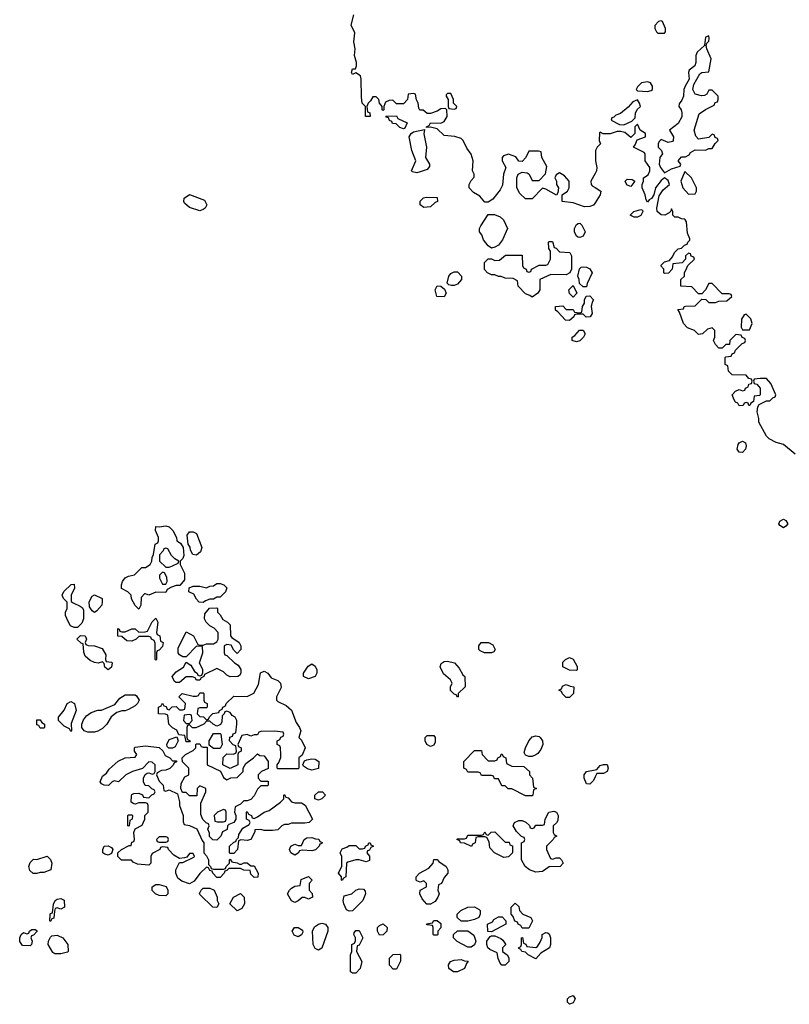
# Model space of a CAD drawing. Header units: inches. Extents: x 2380053 to 2584298, y 380219 to 546618.
# Tile 777 of 788: x 2476608 to 2481145, y 513698 to 519501. Entities that reach past the tile are written whole.
import ezdxf

# ---------------------------------------------------------------- set-up
doc = ezdxf.new("R2010")
doc.units = ezdxf.units.IN
doc.header["$MEASUREMENT"] = 0
doc.layers.add('C4571', color=7, linetype='Continuous')
doc.layers.add('C4581', color=7, linetype='Continuous')

msp = doc.modelspace()

# ---------------------------------------------------------------- linework, layer by layer
at = {"layer": 'C4571', "color": 2, "elevation": 54}
for points in [[(2480000, 518422.7), (2479990, 518407.3), (2479970, 518399.6), (2479938, 518398), (2479870, 518422), (2479806, 518430), (2479806, 518470), (2479838, 518490), (2479848, 518510), (2479848, 518550), (2479820.4, 518580.4), (2479790, 518598), (2479770, 518586), (2479762, 518570), (2479772, 518550), (2479772, 518530), (2479784.7, 518510), (2479779.6, 518480.4), (2479772, 518468), (2479710, 518502), (2479690, 518508), (2479630, 518446), (2479590, 518446), (2479556.4, 518476.4), (2479538, 518510), (2479538, 518570), (2479546, 518590), (2479570, 518602), (2479599.6, 518599.6), (2479611.6, 518591.6), (2479630, 518554), (2479670, 518554), (2479707.3, 518592.7), (2479716.4, 518636.4), (2479686, 518690), (2479682, 518722), (2479667.3, 518727.3), (2479610, 518726), (2479591.6, 518688.4), (2479570, 518666), (2479550, 518668), (2479533.6, 518693.6), (2479490, 518708.7), (2479461, 518699), (2479452, 518690), (2479452, 518670), (2479474, 518630), (2479461, 518590), (2479454.8, 518525.2), (2479441, 518499), (2479396.9, 518443.1), (2479370, 518426), (2479350, 518426), (2479320.4, 518460.4), (2479283.1, 518483.1), (2479258, 518510), (2479258, 518530), (2479270, 518554), (2479287.3, 518572.7), (2479288, 518590), (2479278, 518610), (2479282, 518670), (2479268.9, 518708.9), (2479244.7, 518744.7), (2479222, 518790), (2479210, 518802), (2479173.6, 518813.6), (2479110, 518818), (2479070, 518858), (2479030, 518868), (2479006, 518866), (2479006, 518870), (2479022, 518878), (2479030, 518894), (2479090, 518891.3), (2479110, 518902), (2479128, 518930), (2479126, 518970), (2479118, 518978), (2479090, 518975.3), (2479070, 518962), (2479030, 518948), (2479010, 518948), (2478987.3, 518967.3), (2478968, 518968), (2478960.4, 518980.4), (2478958, 519010), (2478948.4, 519028.4), (2478942, 519062), (2478930, 519066), (2478898, 519062), (2478894, 519030), (2478870, 519006), (2478830, 519006), (2478807.3, 519027.3), (2478786, 519026), (2478764.7, 519015.3), (2478754, 518990), (2478754, 518970), (2478750, 518966), (2478746, 518970), (2478746, 518990), (2478728.4, 519008.4), (2478726, 519030), (2478710, 519046), (2478690, 519046), (2478676.9, 519023.1), (2478662, 519010), (2478654, 518990), (2478658, 518958), (2478671.6, 518951.6), (2478674, 518930), (2478646, 518930), (2478646, 518990), (2478628, 519010), (2478624, 519044), (2478622, 519150), (2478618, 519170), (2478590, 519188), (2478570, 519178), (2478564, 519190), (2478570, 519211.3), (2478588, 519212), (2478594, 519230), (2478593.2, 519250), (2478582, 519290), (2478585.2, 519330), (2478579, 519370), (2478583.1, 519423.1), (2478562, 519470), (2478577.2, 519530)], [(2480000, 518594.8), (2479975.8, 518550), (2479977.1, 518530), (2479982.5, 518522.5), (2480000, 518511.6)], [(2480000, 515038), (2479990, 515018), (2479970, 514995.3), (2479950, 514998), (2479935.3, 515030), (2479935.3, 515050), (2479949.2, 515070.8), (2480000, 515080.2)]]:
    msp.add_lwpolyline(points, dxfattribs=at)
for points in [[(2479150, 519066), (2479130, 519066), (2479122, 519058), (2479122, 519050), (2479134, 519030), (2479134, 518990), (2479138, 518978), (2479170, 518974), (2479182, 518978), (2479186, 518990), (2479166, 519010), (2479166, 519030)], [(2478870, 518858), (2478850, 518866), (2478827.3, 518887.3), (2478806, 518890), (2478802, 518902), (2478787.3, 518907.3), (2478782, 518922), (2478770, 518926), (2478767.3, 518932.7), (2478830, 518934), (2478838, 518918), (2478892.7, 518892.7), (2478878, 518862)], [(2478950, 518599), (2478924, 518604), (2478918, 518610), (2478944, 518670), (2478919, 518730), (2478904, 518810), (2478915.3, 518830), (2478930, 518841), (2478994, 518854), (2478991, 518829), (2479006.8, 518750), (2479001, 518690), (2479024.7, 518650), (2479023.6, 518636.4), (2479010, 518618), (2478970, 518604)], [(2477670, 518375.3), (2477610, 518394), (2477580.2, 518420.2), (2477575.3, 518430), (2477578, 518450), (2477610, 518471), (2477698, 518438), (2477711.3, 518410), (2477702, 518390), (2477690, 518382)], [(2478990, 518394), (2478968.7, 518410), (2478969.1, 518430.9), (2478989.1, 518450.9), (2479004.7, 518455.3), (2479070, 518454), (2479071.3, 518430), (2479056.9, 518423.1), (2479030, 518399)], [(2479390, 518154), (2479370, 518168.7), (2479343.2, 518203.2), (2479332.9, 518232.9), (2479318, 518250), (2479318, 518270), (2479326, 518286), (2479370, 518354), (2479407.3, 518352.7), (2479439.8, 518339.8), (2479461, 518321), (2479484.7, 518270), (2479455.3, 518204.7), (2479430, 518173.2), (2479410, 518161.2)], [(2479910, 518218), (2479900.4, 518220.4), (2479890, 518226), (2479878, 518250), (2479878, 518270), (2479890, 518294), (2479900.4, 518299.6), (2479910, 518302), (2479922, 518290), (2479942, 518250), (2479930, 518226)], [(2479830, 517998), (2479739.6, 518000.4), (2479674, 517970), (2479674, 517910), (2479662, 517890), (2479630, 517866), (2479616.4, 517876.4), (2479590, 517886), (2479546, 517930), (2479542, 517962), (2479516.4, 517976.4), (2479470, 517978), (2479447.3, 517987.3), (2479430, 517988), (2479410, 517998), (2479390, 517998), (2479366, 518010), (2479348.4, 518028.4), (2479348, 518070), (2479370, 518092), (2479390, 518092), (2479410, 518082), (2479436.4, 518083.6), (2479472.7, 518112.7), (2479570, 518114), (2479572.7, 518052.7), (2479578, 518038), (2479594, 518030), (2479598, 518018), (2479610, 518014), (2479622, 518018), (2479626, 518030), (2479670, 518054), (2479710, 518054), (2479722, 518058), (2479738, 518090), (2479738, 518138), (2479727.3, 518152.7), (2479726, 518190), (2479730, 518194), (2479750, 518194), (2479758, 518158), (2479770, 518154), (2479790, 518134), (2479852, 518130), (2479862, 518110), (2479862, 518030), (2479851.3, 518008.7)], [(2479170, 517934), (2479154.6, 517934.6), (2479138, 517938), (2479128, 517948), (2479137.2, 517990), (2479150, 518006), (2479170, 518016), (2479190, 518016), (2479212, 517990), (2479212, 517970), (2479190, 517942)], [(2479930, 517926), (2479907.3, 517947.3), (2479906, 517970), (2479898, 517990), (2479907.3, 518032.7), (2479918, 518042), (2479930, 518044.7), (2479950, 518042), (2479970, 518032), (2479982, 518010), (2479952.7, 517947.3), (2479950, 517926)], [(2479110, 517868), (2479068, 517870), (2479058, 517910), (2479070, 517932), (2479091.3, 517931.3), (2479112.7, 517912.7), (2479122, 517890)], [(2479870, 517866), (2479848.4, 517888.4), (2479846, 517910), (2479870, 517934), (2479892, 517890)], [(2479948.4, 517748.4), (2479930, 517766), (2479890, 517766), (2479878, 517762), (2479874, 517750), (2479850, 517728), (2479826, 517730), (2479780.4, 517780.4), (2479766, 517790), (2479766, 517810), (2479810, 517814), (2479830, 517794), (2479870, 517794), (2479878, 517778), (2479910, 517774), (2479922, 517778), (2479926, 517810), (2479938, 517830), (2479938, 517850), (2479948.4, 517871.6), (2479970, 517874), (2479991.3, 517850), (2479983.6, 517836.4), (2479978, 517810), (2479982, 517770), (2479972, 517750)], [(2479890, 517602), (2479870, 517608), (2479866, 517610), (2479866, 517630), (2479880.4, 517639.6), (2479908.4, 517671.6), (2479930, 517672), (2479942, 517650), (2479932, 517630), (2479910, 517608.7)], [(2477470, 516126), (2477410, 516128), (2477370, 516108.7), (2477350, 516118), (2477343.6, 516116.4), (2477323.6, 516096.4), (2477322, 516050), (2477310, 516026), (2477288.4, 516048.4), (2477268.4, 516088.4), (2477266, 516110), (2477246, 516130), (2477208.4, 516148.4), (2477208, 516170), (2477215.3, 516190), (2477230, 516212), (2477250, 516222), (2477286, 516230), (2477328.4, 516271.6), (2477350, 516272), (2477378, 516290), (2477388, 516310), (2477388.4, 516331.6), (2477398, 516350), (2477406, 516410), (2477422, 516418), (2477426, 516430), (2477426, 516450), (2477408, 516490), (2477410, 516514), (2477430, 516512), (2477470, 516518), (2477490, 516511.3), (2477512, 516490), (2477532, 516450), (2477534, 516430), (2477556.9, 516416.9), (2477571.3, 516391.3), (2477576.9, 516343.1), (2477570, 516326), (2477554, 516310), (2477554, 516290), (2477579.6, 516239.6), (2477579.6, 516200.4), (2477552.7, 516167.3), (2477530, 516166), (2477503.6, 516156.4), (2477478, 516142)], [(2477650, 516346), (2477628.7, 516348.7), (2477615.3, 516375.3), (2477612.9, 516392.9), (2477602, 516410), (2477596.4, 516463.6), (2477610, 516482), (2477630, 516482), (2477650, 516472), (2477682.8, 516390), (2477674.8, 516365.2)], [(2477470, 516386), (2477458, 516382), (2477454, 516370), (2477432.7, 516347.3), (2477432, 516310), (2477470, 516274), (2477490, 516274), (2477510, 516282), (2477542, 516298), (2477546, 516310), (2477523.1, 516323.1), (2477503.1, 516343.1), (2477482, 516382)], [(2477450, 516246), (2477432.7, 516227.3), (2477432, 516210), (2477450, 516174), (2477470, 516174), (2477478, 516190), (2477476.4, 516216.4), (2477462, 516242)], [(2476930, 515918), (2476908.7, 515928.7), (2476894.6, 515954.6), (2476878, 515990), (2476878, 516010), (2476888, 516030), (2476887.3, 516067.3), (2476866, 516090), (2476858, 516110), (2476868.9, 516131.1), (2476912.7, 516172.7), (2476930, 516174), (2476932, 516150), (2476912, 516110), (2476912.7, 516072.7), (2476923.6, 516063.6), (2476965.4, 516045.4), (2476976.9, 516036.9), (2476983.6, 516023.6), (2476984.7, 515970), (2476975.3, 515944.7), (2476950, 515918)], [(2477690, 516066), (2477667.3, 516067.3), (2477650, 516086), (2477634.6, 516114.6), (2477606, 516130), (2477607.3, 516152.7), (2477630, 516162), (2477670, 516162), (2477710, 516152), (2477730, 516162), (2477750, 516164.7), (2477770, 516178), (2477790, 516178), (2477812, 516170), (2477830, 516152), (2477822, 516130), (2477790, 516098), (2477770, 516098), (2477750, 516086), (2477730, 516086), (2477703.6, 516076.4)], [(2477050, 516008), (2477036.4, 516016.4), (2477020.4, 516040.4), (2477018, 516070), (2477036.4, 516103.6), (2477050, 516112), (2477094, 516090), (2477094, 516070), (2477092, 516050), (2477063.6, 516016.4)], [(2477890, 515766), (2477870, 515786), (2477855.3, 515815.3), (2477830, 515818), (2477814, 515810), (2477814, 515770), (2477818, 515758), (2477830, 515754), (2477874, 515710), (2477896.9, 515696.9), (2477911.6, 515671.6), (2477911.3, 515650), (2477903.6, 515636.4), (2477894, 515630), (2477850, 515628), (2477830, 515638), (2477810, 515658), (2477770, 515678), (2477698, 515642), (2477694, 515630), (2477678, 515622), (2477670, 515608), (2477650, 515608), (2477642, 515622), (2477627.3, 515627.3), (2477590, 515628), (2477550, 515595.3), (2477530, 515595.3), (2477521.2, 515601.2), (2477508, 515630), (2477530, 515658), (2477574.6, 515685.4), (2477590, 515714), (2477616.9, 515696.9), (2477639.6, 515659.6), (2477654, 515650), (2477658, 515638), (2477670, 515634), (2477682, 515638), (2477687.3, 515652.7), (2477688, 515670), (2477668, 515710), (2477688, 515770), (2477686, 515806), (2477650, 515808), (2477590, 515746), (2477570, 515746), (2477550, 515758), (2477542, 515770), (2477543.1, 515796.9), (2477590, 515894), (2477632, 515870), (2477658, 515818), (2477670, 515814), (2477690, 515814), (2477710, 515822), (2477750, 515822), (2477770, 515834), (2477778, 515850), (2477778, 515890), (2477754.6, 515914.6), (2477729.1, 515929.1), (2477708, 515950), (2477698, 515970), (2477700.4, 515999.6), (2477727.3, 516032.7), (2477770, 516034), (2477774, 516030), (2477774, 516010), (2477790, 515994), (2477805.4, 515965.4), (2477834, 515950), (2477850, 515934), (2477852, 515870), (2477859.6, 515859.6), (2477902, 515830), (2477912, 515810), (2477911.6, 515788.4)], [(2477410, 515726), (2477406, 515730), (2477407.3, 515827.3), (2477402, 515842), (2477386, 515850), (2477382, 515862), (2477370, 515866), (2477310, 515866), (2477294, 515850), (2477270, 515838), (2477240.4, 515840.4), (2477210, 515866), (2477187.3, 515867.3), (2477187.3, 515912.7), (2477194, 515910), (2477198, 515898), (2477210, 515894), (2477230, 515894), (2477270, 515912), (2477290, 515912), (2477310, 515892), (2477347.3, 515892.7), (2477362, 515898), (2477388.4, 515951.6), (2477410, 515974), (2477422, 515950), (2477414, 515890), (2477418, 515878), (2477434, 515870), (2477438, 515838), (2477454, 515830), (2477450, 515806), (2477430, 515786), (2477418, 515782), (2477414, 515770), (2477414, 515730)], [(2477130, 515668.7), (2477110, 515686), (2477107.3, 515707.3), (2477096.4, 515716.4), (2477071.1, 515708.9), (2477050, 515713.2), (2477023.7, 515723.7), (2476995.3, 515750), (2476987.3, 515772.7), (2476982, 515822), (2476970, 515826), (2476946, 515850), (2476967.3, 515872.7), (2476994, 515870), (2477002, 515850), (2476994, 515830), (2476998, 515818), (2477012.7, 515812.7), (2477050, 515811.3), (2477094.8, 515794.8), (2477116.9, 515756.9), (2477114, 515730), (2477118, 515718), (2477150, 515714), (2477154, 515710), (2477150, 515686)], [(2479390, 515768.7), (2479348.9, 515768.9), (2479322, 515782), (2479315.3, 515790), (2479315.3, 515810), (2479329.1, 515830.9), (2479371.1, 515831.1), (2479396.9, 515816.9), (2479412, 515790), (2479403.6, 515776.4)], [(2478310, 515617), (2478281.2, 515630), (2478280.9, 515650), (2478308.3, 515691.7), (2478330, 515704.9), (2478350.4, 515690.4), (2478360.4, 515670), (2478359.3, 515650), (2478350, 515629.4)], [(2479190, 515508), (2479182, 515522), (2479170, 515526), (2479148.4, 515548.4), (2479148, 515570), (2479158, 515590), (2479148.7, 515610), (2479106.8, 515646.8), (2479086.3, 515686.3), (2479092.9, 515707.1), (2479110, 515718.8), (2479130, 515720.7), (2479172, 515710), (2479199.8, 515679.8), (2479219.6, 515639.6), (2479232, 515630), (2479234, 515570), (2479194, 515530), (2479194, 515510)], [(2479890, 515666), (2479850, 515668), (2479810, 515688), (2479810, 515714), (2479826, 515730), (2479850, 515742), (2479870, 515732), (2479894, 515690), (2479894, 515670)], [(2478130, 515086), (2478126, 515090), (2478126, 515110), (2478136.4, 515123.6), (2478147.3, 515152.7), (2478148, 515170), (2478146, 515210), (2478142, 515222), (2478126, 515230), (2478126, 515250), (2478142, 515258), (2478147.3, 515272.7), (2478162, 515278), (2478166, 515290), (2478162, 515302), (2478110, 515308), (2478030, 515306), (2478018, 515302), (2478010, 515286), (2477990, 515286), (2477970, 515278), (2477950, 515288), (2477918, 515282), (2477894, 515230), (2477898, 515218), (2477914, 515210), (2477914, 515190), (2477898, 515182), (2477894, 515170), (2477894, 515110), (2477850, 515088), (2477806, 515110), (2477807.3, 515152.7), (2477830, 515174), (2477867.3, 515172.7), (2477882, 515178), (2477886, 515190), (2477882, 515222), (2477867.3, 515227.3), (2477846, 515250), (2477847.3, 515272.7), (2477862, 515278), (2477867.3, 515292.7), (2477882, 515298), (2477888, 515350), (2477888, 515370), (2477878, 515390), (2477861.2, 515401.2), (2477850, 515418), (2477830, 515426), (2477818, 515422), (2477814, 515410), (2477802, 515398), (2477799.6, 515360.4), (2477792.7, 515347.3), (2477779.6, 515340.4), (2477770, 515338), (2477748.4, 515348.4), (2477730, 515366), (2477710, 515366), (2477694, 515350), (2477647.3, 515327.3), (2477627.3, 515327.3), (2477610, 515346), (2477598, 515342), (2477594, 515330), (2477594, 515270), (2477598, 515258), (2477614, 515250), (2477610, 515246), (2477590, 515246), (2477582, 515282), (2477546, 515286), (2477534.6, 515314.6), (2477510, 515328), (2477488, 515350), (2477482, 515402), (2477467.3, 515407.3), (2477426, 515410), (2477426, 515450), (2477442, 515458), (2477450, 515472), (2477458, 515458), (2477472.7, 515452.7), (2477478, 515438), (2477490, 515434), (2477508, 515452), (2477530, 515454), (2477550, 515434), (2477570, 515434), (2477582, 515438), (2477586, 515470), (2477546, 515510), (2477566, 515530), (2477630, 515514), (2477650, 515514), (2477662, 515518), (2477670, 515534), (2477690, 515534), (2477694, 515530), (2477694, 515490), (2477698, 515478), (2477714, 515470), (2477714, 515450), (2477710, 515446), (2477670, 515446), (2477658, 515442), (2477654, 515410), (2477670, 515394), (2477692.7, 515392.7), (2477710, 515374), (2477722, 515378), (2477727.3, 515392.7), (2477747.3, 515412.7), (2477782, 515418), (2477786, 515430), (2477802, 515438), (2477806, 515450), (2477822, 515458), (2477826, 515470), (2477870, 515514), (2477950, 515512), (2477988.4, 515531.6), (2478016.4, 515583.6), (2478028.4, 515651.6), (2478050, 515662), (2478071.3, 515650), (2478090, 515622), (2478130, 515606), (2478146, 515590), (2478150, 515566), (2478122, 515510), (2478122, 515490), (2478130, 515482), (2478179.8, 515459.8), (2478210, 515432), (2478238, 515358), (2478258, 515330), (2478264.7, 515310), (2478254, 515270), (2478270, 515254), (2478291.3, 515210), (2478272.7, 515167.3), (2478254, 515150), (2478254, 515090), (2478250, 515086)], [(2479830, 515506), (2479807.3, 515527.3), (2479802, 515542), (2479786, 515550), (2479802, 515558), (2479807.3, 515572.7), (2479820.4, 515579.6), (2479830, 515582), (2479852.7, 515572.7), (2479874, 515570), (2479872, 515530), (2479850, 515506)], [(2477010, 515302), (2476988.9, 515308.9), (2476975.3, 515330), (2476974, 515350), (2476984.7, 515375.3), (2477002, 515398), (2477030, 515418), (2477070, 515432), (2477090, 515431.3), (2477170, 515464.7), (2477198, 515502), (2477230, 515522), (2477290, 515522), (2477296.9, 515516.9), (2477312, 515490), (2477302, 515470), (2477290, 515458), (2477250, 515435.3), (2477230, 515428.7), (2477210, 515428.7), (2477182, 515418), (2477146.8, 515393.2), (2477122, 515350), (2477096.9, 515323.1), (2477070, 515308.7), (2477050, 515302)], [(2476910, 515306), (2476902, 515322), (2476870, 515338), (2476838, 515370), (2476838, 515390), (2476870, 515432), (2476889, 515471), (2476910, 515482), (2476931.6, 515471.6), (2476941, 515430), (2476912.7, 515352.7), (2476914, 515310)], [(2477610, 515406), (2477578, 515402), (2477574, 515370), (2477590, 515354), (2477610, 515354), (2477626, 515370), (2477622, 515402)], [(2476730, 515326), (2476722, 515342), (2476710, 515346), (2476710, 515374), (2476730, 515374), (2476738, 515358), (2476754, 515350), (2476754, 515330), (2476750, 515326)], [(2477750, 515206), (2477726, 515226), (2477726, 515250), (2477750, 515294), (2477790, 515294), (2477794, 515290), (2477802, 515230), (2477790, 515206)], [(2479030, 515218), (2479008, 515230), (2478998, 515250), (2478998, 515270), (2479010, 515282), (2479050, 515282), (2479058, 515270), (2479056.9, 515243.1), (2479050, 515226)], [(2479610, 515158), (2479590, 515166), (2479582, 515182), (2479589, 515210), (2479609.2, 515250), (2479630, 515274.8), (2479650, 515281), (2479670, 515276), (2479676, 515270), (2479691, 515250), (2479691.3, 515230), (2479679.8, 515200.2), (2479663.6, 515176.4), (2479650, 515168), (2479630, 515158)], [(2477470, 514954), (2477490, 514962), (2477538, 514938), (2477551.3, 514891.3), (2477551.3, 514870), (2477572, 514810), (2477572.7, 514772.7), (2477578, 514758), (2477610, 514752), (2477652.7, 514732.7), (2477683.6, 514663.6), (2477694, 514650), (2477694, 514590), (2477710, 514574), (2477722, 514550), (2477722, 514522), (2477734, 514510), (2477738, 514498), (2477750, 514494), (2477810, 514494), (2477822, 514498), (2477826, 514510), (2477846, 514530), (2477846, 514550), (2477850, 514554), (2477858, 514538), (2477890, 514532), (2477903.6, 514523.6), (2477916.4, 514523.6), (2477930, 514532), (2477950, 514532), (2477970, 514514), (2477990, 514514), (2478014, 514470), (2478012.7, 514447.3), (2477990, 514446), (2477970, 514466), (2477966, 514486), (2477930, 514488.7), (2477910, 514498), (2477842, 514498), (2477830, 514486), (2477818, 514482), (2477814, 514470), (2477790, 514446), (2477770, 514446), (2477746, 514470), (2477742, 514482), (2477730, 514486), (2477722, 514502), (2477710, 514506), (2477670, 514468), (2477636.9, 514423.1), (2477610, 514408), (2477564, 514424), (2477541.2, 514441.2), (2477528.7, 514470), (2477528.7, 514491.3), (2477550, 514534), (2477570, 514534), (2477634.6, 514565.4), (2477638, 514570), (2477630, 514586), (2477610, 514586), (2477594, 514566), (2477579.6, 514560.4), (2477550, 514558), (2477516.4, 514576.4), (2477486, 514610), (2477482, 514622), (2477450, 514626), (2477438, 514622), (2477434, 514610), (2477390, 514586), (2477382, 514570), (2477382, 514530), (2477370, 514518), (2477303.1, 514523.1), (2477276.4, 514536.4), (2477267.3, 514547.3), (2477208, 514548), (2477186, 514570), (2477186, 514590), (2477208, 514610), (2477254, 514634), (2477266, 514634), (2477270, 514654), (2477282, 514658), (2477286, 514670), (2477282, 514710), (2477288.4, 514731.6), (2477330, 514754), (2477346, 514790), (2477346, 514810), (2477366, 514830), (2477366, 514870), (2477362, 514882), (2477350, 514886), (2477310, 514886), (2477290, 514878), (2477280.4, 514880.4), (2477266, 514890), (2477267.3, 514927.3), (2477270, 514934), (2477280.4, 514939.6), (2477310, 514942), (2477332.7, 514932.7), (2477338, 514918), (2477370, 514914), (2477387.3, 514932.7), (2477402, 514938), (2477406, 514950), (2477402, 514962), (2477387.3, 514967.3), (2477370, 514986), (2477347.3, 514987.3), (2477338, 515010), (2477338, 515030), (2477347.3, 515052.7), (2477360.4, 515059.6), (2477370, 515062), (2477390, 515054), (2477402, 515058), (2477406, 515070), (2477406, 515110), (2477390, 515126), (2477370, 515128), (2477332.7, 515087.3), (2477274, 515070), (2477234, 515050), (2477191.6, 515008.4), (2477165.4, 515014.6), (2477154, 515010), (2477131.6, 514988.4), (2477106, 514990), (2477090, 514998), (2477082, 515010), (2477096.4, 515043.6), (2477120.4, 515059.6), (2477136.4, 515083.6), (2477189, 515131), (2477230, 515151.3), (2477290, 515154), (2477298, 515170), (2477286, 515190), (2477286, 515210), (2477290, 515214), (2477350, 515222), (2477431.3, 515211.3), (2477452.7, 515192.7), (2477465.4, 515165.4), (2477494, 515150), (2477510, 515134), (2477532.7, 515132.7), (2477532.7, 515127.3), (2477518, 515122), (2477512.7, 515107.3), (2477492.7, 515087.3), (2477470, 515078), (2477443.6, 515076.4), (2477418, 515062), (2477414, 515050), (2477430, 515014), (2477454, 514990), (2477458, 514958)], [(2477488, 515208), (2477478, 515218), (2477475.3, 515230), (2477490, 515258), (2477534, 515274), (2477542, 515250), (2477524.7, 515215.3), (2477510, 515208)], [(2477690, 515214), (2477714, 515214), (2477714, 515110), (2477792.7, 515072.7), (2477810, 515034), (2477830, 515022), (2477852.7, 515032.7), (2477890, 515034), (2477926, 515070), (2477926, 515090), (2477942, 515118), (2477986, 515150), (2478010, 515174), (2478023.6, 515163.6), (2478050, 515162), (2478074, 515130), (2478072.7, 515087.3), (2478034, 515070), (2478014, 515050), (2478014, 515030), (2478030, 515014), (2478072.7, 515012.7), (2478074, 514990), (2478070, 514986), (2478030, 514986), (2478010, 514966), (2477990, 514926), (2477970, 514906), (2477950, 514898), (2477930, 514898), (2477910, 514878), (2477878, 514862), (2477874, 514830), (2477882, 514810), (2477882, 514790), (2477871.3, 514768.7), (2477842, 514758), (2477834, 514750), (2477831.1, 514728.9), (2477804.7, 514715.3), (2477794, 514690), (2477770, 514666), (2477747.3, 514667.3), (2477728, 514688), (2477727.3, 514707.3), (2477718, 514730), (2477726, 514750), (2477722, 514762), (2477707.3, 514767.3), (2477687.3, 514787.3), (2477676.4, 514816.4), (2477676.4, 514883.6), (2477706, 514950), (2477706, 514970), (2477670, 514986), (2477654, 514970), (2477652.7, 514927.3), (2477610, 514926), (2477590, 514946), (2477567.3, 514947.3), (2477558, 514970), (2477560.4, 514999.6), (2477582, 515038), (2477606, 515050), (2477606, 515090), (2477567.3, 515127.3), (2477566, 515150), (2477586, 515170), (2477630, 515194), (2477646, 515210), (2477646, 515230), (2477650, 515234), (2477670, 515234), (2477678, 515218)], [(2479370, 515134), (2479410, 515134), (2479422, 515138), (2479426, 515150), (2479442, 515158), (2479447.3, 515172.7), (2479452.7, 515172.7), (2479458, 515158), (2479474, 515150), (2479478, 515118), (2479510, 515102), (2479579.6, 515099.6), (2479614, 515070), (2479614, 515050), (2479631.6, 515031.6), (2479638, 514978), (2479654, 514970), (2479638, 514962), (2479634, 514930), (2479630, 514926), (2479590, 514926), (2479510, 514968), (2479488.4, 514968.4), (2479470, 514986), (2479450, 514986), (2479430, 515026), (2479407.3, 515027.3), (2479402, 515042), (2479390, 515046), (2479330, 515046), (2479322, 515062), (2479310, 515066), (2479250, 515066), (2479242, 515082), (2479226, 515090), (2479226, 515130), (2479290, 515194), (2479330, 515194), (2479334, 515170)], [(2478330, 515079), (2478305.2, 515085.2), (2478282, 515102), (2478278, 515110), (2478280.4, 515119.6), (2478287.3, 515132.7), (2478300.4, 515139.6), (2478330, 515144.7), (2478350, 515142), (2478371.3, 515130), (2478370, 515088.7)], [(2478230, 514884.7), (2478270, 514884.7), (2478290.8, 514870.8), (2478334, 514790), (2478314, 514770), (2478290, 514766), (2478210, 514766), (2478190, 514758), (2478170, 514758), (2478154, 514750), (2478130, 514726), (2478098, 514722), (2478050, 514722), (2478030, 514728), (2477994, 514726), (2477994, 514714), (2477971.1, 514668.9), (2477950, 514664), (2477912.7, 514667.3), (2477898, 514662), (2477892, 514610), (2477870, 514586), (2477850, 514586), (2477846, 514590), (2477846, 514630), (2477870, 514654), (2477882, 514658), (2477886, 514670), (2477898, 514682), (2477900.4, 514699.6), (2477923.1, 514736.9), (2477962, 514758), (2477966, 514770), (2477962, 514782), (2477946, 514790), (2477946, 514830), (2477950, 514834), (2477958, 514818), (2477974, 514810), (2477978, 514798), (2477990, 514794), (2478010, 514802), (2478049.3, 514830.7), (2478079, 514841), (2478146, 514890), (2478166, 514910), (2478166, 514930), (2478170, 514934), (2478178, 514918), (2478190, 514914), (2478210, 514892)], [(2478370, 514902), (2478348, 514910), (2478348, 514930), (2478370, 514951.3), (2478394, 514950), (2478411.3, 514931.3), (2478390, 514908.7)], [(2477250, 514748), (2477246, 514750), (2477246, 514810), (2477250, 514814), (2477270, 514814), (2477274, 514810), (2477271.6, 514788.4), (2477258, 514782), (2477254, 514750)], [(2477810, 514846), (2477774, 514830), (2477754, 514810), (2477758, 514778), (2477772.7, 514772.7), (2477810, 514774), (2477822, 514778), (2477826, 514790), (2477826, 514830), (2477822, 514842)], [(2479750, 514554), (2479770, 514562), (2479790, 514562), (2479802, 514550), (2479812, 514530), (2479794, 514510), (2479730, 514508), (2479690, 514480.9), (2479650, 514476.2), (2479614, 514490), (2479588.7, 514510), (2479566, 514550), (2479566, 514650), (2479582, 514658), (2479586, 514670), (2479582, 514682), (2479567.3, 514687.3), (2479536.4, 514716.4), (2479518, 514750), (2479526, 514770), (2479550, 514782), (2479570, 514782), (2479591.6, 514771.6), (2479612.7, 514752.7), (2479618, 514738), (2479630, 514734), (2479642, 514738), (2479650, 514754), (2479690, 514754), (2479702, 514758), (2479706, 514790), (2479728, 514830), (2479756.9, 514836.9), (2479772, 514830), (2479782, 514810), (2479779.6, 514780.4), (2479772.7, 514767.3), (2479754, 514750), (2479754, 514710), (2479758, 514698), (2479774, 514690), (2479758, 514682), (2479754, 514670), (2479714, 514630), (2479714, 514610), (2479738, 514558)], [(2479463.1, 514563.1), (2479408, 514590), (2479380.4, 514620.4), (2479376.4, 514656.4), (2479362, 514682), (2479350, 514686), (2479310, 514686), (2479298, 514682), (2479294, 514650), (2479278, 514642), (2479271.3, 514628.7), (2479230, 514648), (2479206, 514650), (2479202, 514662), (2479186, 514670), (2479190, 514674), (2479230, 514674), (2479242, 514678), (2479250, 514694), (2479330, 514694), (2479342, 514698), (2479350, 514714), (2479358, 514698), (2479370, 514694), (2479387.3, 514712.7), (2479410, 514714), (2479470, 514654), (2479492.7, 514652.7), (2479498, 514638), (2479512.7, 514632.7), (2479514, 514590), (2479490, 514568)], [(2477470, 514686), (2477430, 514686), (2477414, 514670), (2477418, 514658), (2477430, 514654), (2477470, 514654), (2477482, 514658), (2477486, 514670), (2477482, 514682)], [(2478330, 514602), (2478272.7, 514607.3), (2478258, 514602), (2478250, 514588), (2478230, 514578), (2478206, 514590), (2478198, 514610), (2478206, 514630), (2478230, 514642), (2478250, 514634), (2478270, 514634), (2478286, 514670), (2478300.4, 514679.6), (2478330, 514682), (2478352.7, 514672.7), (2478371.6, 514671.6), (2478378, 514658), (2478392, 514652), (2478390, 514646), (2478378, 514642), (2478374, 514630), (2478351.6, 514608.4)], [(2478650, 514538), (2478610, 514548.7), (2478590, 514548.7), (2478543.6, 514536.4), (2478534, 514530), (2478531.1, 514448.9), (2478518, 514442), (2478510, 514428), (2478506, 514430), (2478506, 514450), (2478488, 514470), (2478507.3, 514512.7), (2478508, 514570), (2478498, 514590), (2478510, 514614), (2478536.4, 514623.6), (2478550, 514634), (2478590, 514634), (2478610, 514614), (2478630, 514614), (2478642, 514618), (2478646, 514630), (2478662, 514638), (2478666, 514650), (2478674, 514650), (2478678, 514638), (2478694, 514630), (2478678, 514622), (2478670, 514606), (2478658, 514602), (2478654, 514590), (2478671.3, 514571.3), (2478670, 514546)], [(2477130, 514578), (2477110, 514582), (2477098, 514590), (2477098, 514610), (2477106, 514630), (2477130, 514632), (2477150, 514622), (2477158, 514610), (2477150, 514586)], [(2476710, 514468), (2476688.4, 514468.4), (2476667.3, 514487.3), (2476662, 514510), (2476670, 514534), (2476690, 514554), (2476710, 514552), (2476770.9, 514570.9), (2476790, 514552), (2476798, 514530), (2476792, 514490), (2476750, 514475.3), (2476730, 514475.3)], [(2479030, 514288), (2479008.9, 514288.9), (2478980.2, 514320.2), (2478968, 514350), (2478968.4, 514371.6), (2479006, 514390), (2479006, 514410), (2478990, 514426), (2478970, 514418), (2478950, 514426), (2478946, 514430), (2478946, 514450), (2478966, 514470), (2479020.4, 514499.6), (2479046, 514530), (2479050, 514552), (2479070, 514552), (2479079.6, 514539.6), (2479122, 514510), (2479132, 514490), (2479132, 514470), (2479110, 514446), (2479094, 514410), (2479078, 514402), (2479074, 514370), (2479082, 514350), (2479074, 514330), (2479056.9, 514303.1)], [(2478310, 514318), (2478290, 514328), (2478272.7, 514327.3), (2478250, 514308), (2478230, 514298), (2478210, 514308), (2478188, 514350), (2478198, 514370), (2478210, 514382), (2478230, 514394), (2478262, 514398), (2478267.3, 514432.7), (2478311.6, 514451.6), (2478332, 514430), (2478314, 514410), (2478314, 514370), (2478331.6, 514351.6), (2478334, 514330)], [(2477470, 514338), (2477430, 514339), (2477408, 514350), (2477389.3, 514369.3), (2477389.1, 514390.9), (2477410, 514404.7), (2477430, 514404.7), (2477471.6, 514391.6), (2477482, 514370), (2477482, 514350)], [(2477770, 514268), (2477746, 514270), (2477670, 514346), (2477668.4, 514351.6), (2477678, 514370), (2477690, 514382), (2477730, 514382), (2477754, 514370), (2477772, 514330), (2477772, 514310), (2477782, 514290)], [(2477890, 514248), (2477848, 514290), (2477868, 514330), (2477910, 514352), (2477932, 514330), (2477934, 514290), (2477916.9, 514263.1)], [(2478550, 514246), (2478535.3, 514255.3), (2478519, 514290), (2478515.3, 514310), (2478522, 514338), (2478566, 514350), (2478589, 514371), (2478610, 514378), (2478636, 514376), (2478644.7, 514364.7), (2478646, 514350), (2478631, 514310), (2478570, 514248)], [(2476850, 514258), (2476830, 514266), (2476818, 514262), (2476812.7, 514247.3), (2476810, 514206), (2476798, 514202), (2476790, 514186), (2476786, 514190), (2476787.3, 514227.3), (2476790, 514234), (2476802, 514238), (2476807.3, 514287.3), (2476818, 514310), (2476830, 514318), (2476850, 514322), (2476870, 514312), (2476872, 514270)], [(2479570, 514146), (2479562, 514162), (2479546, 514170), (2479542, 514182), (2479527.3, 514187.3), (2479516.4, 514216.4), (2479506, 514230), (2479506, 514270), (2479530, 514294), (2479550, 514274), (2479554, 514250), (2479574, 514230), (2479622, 514210), (2479631.3, 514190), (2479610, 514146)], [(2479210, 514188), (2479188, 514210), (2479188, 514230), (2479208, 514250), (2479250, 514271.3), (2479290, 514272), (2479316.9, 514256.9), (2479322, 514250), (2479322, 514230), (2479314, 514210), (2479290, 514198), (2479250, 514188)], [(2478370, 514018), (2478350, 514026), (2478338, 514050), (2478335.3, 514130), (2478345.6, 514154.4), (2478370, 514171.3), (2478390, 514176), (2478410.9, 514170.9), (2478424.7, 514150), (2478424.7, 514130), (2478390, 514028.7)], [(2479050, 514106), (2479046, 514110), (2479046, 514150), (2479042, 514162), (2479010, 514166), (2479007.3, 514172.7), (2479042, 514178), (2479050, 514192), (2479070, 514192), (2479090, 514174), (2479091.6, 514148.4), (2479074, 514130), (2479074, 514110), (2479070, 514106)], [(2479390, 514126), (2479367.3, 514127.3), (2479366, 514170), (2479395.3, 514184.7), (2479403.1, 514196.9), (2479430, 514214), (2479452.7, 514212.7), (2479474, 514190), (2479474, 514170)], [(2476670, 514042), (2476624.7, 514044.7), (2476608.4, 514068.4), (2476608.7, 514090), (2476618, 514110), (2476630, 514122), (2476650, 514114), (2476662, 514118), (2476666, 514130), (2476680.4, 514139.6), (2476699.6, 514139.6), (2476710, 514134), (2476711.6, 514128.4), (2476690, 514106), (2476678, 514102), (2476674, 514090), (2476682, 514070), (2476678, 514050)], [(2478250, 514095.3), (2478225.6, 514105.6), (2478215.3, 514130), (2478228, 514150), (2478250, 514151), (2478274.8, 514134.8), (2478276.9, 514123.1), (2478270, 514108)], [(2478570, 513882), (2478558, 513890), (2478558, 513990), (2478566, 514010), (2478566, 514050), (2478582, 514058), (2478587.3, 514072.7), (2478588, 514090), (2478578, 514110), (2478580.4, 514119.6), (2478590, 514134), (2478610, 514134), (2478632, 514090), (2478610, 514046), (2478598, 514042), (2478594, 514010), (2478624.7, 513950), (2478616, 513910), (2478590, 513882)], [(2478730, 514106), (2478718, 514130), (2478718, 514150), (2478730, 514162), (2478750, 514172), (2478774, 514150), (2478771.6, 514128.4), (2478750, 514108)], [(2479250, 514035.3), (2479187.3, 514067.3), (2479166, 514090), (2479166, 514110), (2479188.4, 514131.6), (2479250, 514132), (2479285.4, 514105.4), (2479298, 514070), (2479290, 514048), (2479270, 514035.3)], [(2479650, 513966), (2479606, 513990), (2479590, 514006), (2479568.4, 514008.4), (2479562, 514022), (2479550, 514026), (2479548, 514030), (2479562, 514038), (2479566, 514050), (2479566, 514090), (2479572.7, 514092.7), (2479578, 514058), (2479592.7, 514052.7), (2479598, 514038), (2479650, 514032), (2479660.4, 514039.6), (2479676.4, 514063.6), (2479687.3, 514092.7), (2479688, 514110), (2479710, 514122), (2479719.6, 514119.6), (2479730, 514114), (2479738, 514090), (2479738, 514050), (2479731.3, 514030), (2479679.6, 514000.4)], [(2476850, 513995.3), (2476816.4, 513996.4), (2476803.1, 514003.1), (2476775.3, 514050), (2476778, 514070), (2476790, 514094), (2476798, 514102), (2476830, 514104.7), (2476862, 514090), (2476891.3, 514050), (2476894, 514010), (2476890, 514006)], [(2479450, 513928), (2479440.2, 513940.2), (2479428.4, 513968.4), (2479422, 514002), (2479380.2, 514020.2), (2479368.7, 514030), (2479362, 514050), (2479362, 514070), (2479382, 514098), (2479390, 514102), (2479410, 514102), (2479445.4, 514085.4), (2479456.9, 514076.9), (2479471.6, 514051.6), (2479471.6, 514048.4), (2479454, 514030), (2479454, 514010), (2479482, 513990), (2479491.1, 513971.1), (2479491.3, 513950), (2479470, 513928.7)], [(2478810, 513906), (2478788.4, 513928.4), (2478788, 513970), (2478810, 513992), (2478850, 513994), (2478854, 513990), (2478852.7, 513952.7), (2478830, 513906)], [(2479190, 513888.7), (2479166, 513890), (2479138, 513910), (2479135.3, 513930), (2479148, 513950), (2479170, 513958), (2479210, 513962), (2479230, 513954), (2479252.7, 513952.7), (2479242, 513938), (2479231.1, 513908.9)], [(2479850, 513698), (2479838, 513710), (2479838, 513730), (2479850, 513742), (2479870, 513750.8), (2479882, 513730), (2479870, 513706)]]:
    msp.add_lwpolyline(points, close=True, dxfattribs=at)
at = {"layer": 'C4581', "color": 2, "elevation": 54}
for points in [[(2480390, 519495.3), (2480374, 519490), (2480352.7, 519467.3), (2480352, 519450), (2480362, 519430), (2480370, 519422), (2480410, 519422), (2480415.3, 519430), (2480415.3, 519450), (2480398, 519490)], [(2480670, 519406), (2480650, 519398), (2480646, 519350), (2480602, 519310), (2480594, 519290), (2480593.4, 519250), (2480587.3, 519230), (2480555.3, 519204.7), (2480550.8, 519190), (2480554.8, 519150), (2480530.8, 519110), (2480524, 519090), (2480522, 519050), (2480512.4, 519027.6), (2480494.8, 519005.2), (2480494, 518990), (2480508, 518970), (2480512.4, 518952.4), (2480511.7, 518928.3), (2480490.4, 518889.6), (2480438.8, 518850), (2480462, 518810), (2480460.7, 518790), (2480455.8, 518784.2), (2480430, 518777), (2480390, 518795.3), (2480376.9, 518783.1), (2480371.3, 518770), (2480372, 518750), (2480391.3, 518730), (2480398, 518710), (2480382, 518690), (2480378, 518650), (2480386, 518630), (2480410, 518598), (2480450, 518623), (2480502, 518638), (2480506, 518650), (2480489, 518670), (2480510, 518694), (2480534, 518694), (2480554.6, 518705.4), (2480562, 518718), (2480590, 518734), (2480650, 518732), (2480670, 518742), (2480690, 518742), (2480708, 518772), (2480726, 518790), (2480722, 518802), (2480707.3, 518807.3), (2480702, 518822), (2480690, 518826), (2480670, 518806), (2480610, 518798), (2480594.6, 518814.6), (2480584, 518850), (2480614, 518946), (2480650, 518971.3), (2480702, 518998), (2480707.3, 519012.7), (2480722, 519018), (2480726, 519030), (2480726, 519050), (2480690, 519086), (2480670, 519086), (2480658, 519062), (2480645.4, 519054.6), (2480626.8, 519053.2), (2480590, 519062.7), (2480576.2, 519090), (2480581.3, 519118.7), (2480618, 519182), (2480630, 519190.8), (2480670, 519194), (2480684, 519270), (2480659, 519330), (2480655.3, 519350), (2480658, 519362), (2480670, 519374), (2480673.2, 519390)], [(2480310, 519135.3), (2480274, 519130), (2480250, 519106), (2480242, 519090), (2480250, 519082), (2480310, 519078), (2480330, 519084.7), (2480338, 519090), (2480338, 519110), (2480326, 519130)], [(2480250, 519028), (2480222, 519018), (2480194.8, 518985.2), (2480150, 518948), (2480122, 518938), (2480110, 518926), (2480098, 518922), (2480094, 518910), (2480143.6, 518883.6), (2480170, 518882), (2480216.4, 518903.6), (2480236.4, 518923.6), (2480238, 518950), (2480248.7, 518971.3), (2480268, 518990), (2480262, 519010)], [(2480530, 518606), (2480506, 518550), (2480518, 518510), (2480550, 518472), (2480590, 518474), (2480598, 518490), (2480598, 518510), (2480568.4, 518568.4)], [(2480210, 518518), (2480190, 518526), (2480180.4, 518540.4), (2480178, 518550), (2480190, 518562), (2480219.6, 518559.6), (2480234, 518550)], [(2480230, 518338), (2480206, 518350), (2480228.7, 518371.3), (2480270, 518382), (2480279.6, 518379.6), (2480282, 518370), (2480270, 518348), (2480250, 518338)], [(2480890, 517766), (2480878, 517762), (2480863.6, 517736.4), (2480862, 517690), (2480870, 517674), (2480910, 517674), (2480926, 517710), (2480918, 517738)], [(2480870, 516949.6), (2480850, 516952.7), (2480837, 516970), (2480843, 516997), (2480850, 517006.8), (2480870, 517018), (2480886.4, 517006.4), (2480891.3, 516990), (2480887.7, 516970)], [(2481110, 516507.3), (2481090, 516519.3), (2481082.9, 516530), (2481090, 516546), (2481110, 516557.3), (2481124.7, 516550), (2481136, 516530), (2481124.5, 516515.5)]]:
    msp.add_lwpolyline(points, close=True, dxfattribs=at)
for points in [[(2481180.4, 516940.4), (2481110, 516998), (2481068.4, 517008.4), (2481026, 517030), (2481010, 517046), (2480966, 517130), (2480966, 517150), (2480955.3, 517190), (2480960.4, 517219.6), (2480967.3, 517232.7), (2481010, 517254), (2481030, 517254), (2481047.3, 517272.7), (2481062, 517278), (2481066, 517290), (2481036.4, 517356.4), (2481010, 517386), (2480972.7, 517387.3), (2480938, 517382), (2480934, 517370), (2480938, 517358), (2480952.7, 517352.7), (2480974, 517330), (2480974, 517290), (2480970, 517286), (2480938, 517282), (2480934, 517250), (2480918, 517242), (2480912.7, 517227.3), (2480907.3, 517227.3), (2480902, 517242), (2480890, 517246), (2480878, 517242), (2480872.7, 517227.3), (2480850, 517226), (2480842, 517242), (2480827.3, 517247.3), (2480820.4, 517260.4), (2480808.7, 517290), (2480827.3, 517312.7), (2480850, 517322), (2480870, 517314), (2480882, 517318), (2480886, 517330), (2480902, 517338), (2480907.3, 517352.7), (2480922, 517358), (2480926, 517370), (2480922, 517382), (2480907.3, 517387.3), (2480890, 517406), (2480807.3, 517407.3), (2480786, 517430), (2480782, 517462), (2480766, 517470), (2480766, 517510), (2480770, 517514), (2480802, 517518), (2480807.3, 517532.7), (2480822, 517538), (2480827.3, 517552.7), (2480867.3, 517592.7), (2480882, 517598), (2480886, 517610), (2480882, 517622), (2480867.3, 517627.3), (2480862, 517642), (2480830, 517646), (2480794, 517610), (2480792.7, 517587.3), (2480770, 517586), (2480750, 517566), (2480730, 517566), (2480710, 517586), (2480698, 517610), (2480706, 517630), (2480706, 517670), (2480690, 517686), (2480663.6, 517676.4), (2480634, 517650), (2480610, 517646), (2480586, 517670), (2480544.7, 517684.7), (2480522, 517710), (2480498, 517778), (2480487.3, 517792.7), (2480522, 517798), (2480526, 517810), (2480532.7, 517812.7), (2480590, 517814), (2480630, 517854), (2480652.7, 517852.7), (2480670, 517834), (2480710, 517834), (2480730, 517842), (2480776.4, 517843.6), (2480806, 517870), (2480802, 517882), (2480790, 517886), (2480750, 517886), (2480690, 517946), (2480670, 517946), (2480651.6, 517908.4), (2480630, 517886), (2480610, 517886), (2480570, 517926), (2480506, 517930), (2480506, 517970), (2480528, 517990), (2480528, 518010), (2480540.4, 518039.6), (2480547.3, 518052.7), (2480586, 518090), (2480582, 518102), (2480567.3, 518107.3), (2480562, 518122), (2480550, 518126), (2480534, 518110), (2480534, 518090), (2480512.7, 518067.3), (2480458, 518062), (2480454, 518030), (2480432.7, 518007.3), (2480410, 518006), (2480406, 518010), (2480406, 518030), (2480388, 518050), (2480390, 518054), (2480410, 518074), (2480438, 518082), (2480456.4, 518103.6), (2480468, 518130), (2480488.9, 518151.1), (2480510, 518154), (2480527.3, 518172.7), (2480542, 518178), (2480546, 518190), (2480558, 518202), (2480558, 518210), (2480544, 518244), (2480538, 518310), (2480530, 518326), (2480510, 518328), (2480490, 518338), (2480470, 518338), (2480458, 518350), (2480458, 518370), (2480450, 518386), (2480446.8, 518373.2), (2480436.9, 518363.1), (2480410.6, 518349.4), (2480390, 518351.6), (2480366, 518370), (2480364.2, 518390), (2480377.6, 518462.4), (2480400.5, 518499.5), (2480439, 518530), (2480430, 518554), (2480410, 518569), (2480390, 518554), (2480356, 518510), (2480346, 518470), (2480332.8, 518447.2), (2480319.6, 518440.4), (2480310, 518426), (2480300.4, 518440.4), (2480295.3, 518470), (2480278, 518510), (2480278, 518530), (2480286, 518550), (2480286, 518570), (2480312.9, 518587.1), (2480322, 518610), (2480322, 518630), (2480295.3, 518670), (2480295.3, 518710), (2480290, 518718), (2480226, 518750), (2480236.4, 518763.6), (2480247.3, 518792.7), (2480298, 518810), (2480298, 518830), (2480266, 518850), (2480250, 518886), (2480234, 518870), (2480234, 518830), (2480210, 518806), (2480176.4, 518836.4), (2480150, 518842), (2480130, 518842), (2480090, 518828.7), (2480048, 518828), (2480030, 518838), (2480026.4, 518833.6), (2480024.7, 518790), (2480031.3, 518770), (2480012, 518750), (2480002, 518730), (2480002, 518670), (2480010.7, 518630.7), (2480008.2, 518610), (2480000, 518594.8)], [(2480000, 518511.6), (2480034.8, 518490), (2480030.8, 518470), (2480000, 518422.7)], [(2480000, 515080.2), (2480010, 515082), (2480030, 515104.7), (2480050, 515111), (2480071, 515111), (2480078, 515090), (2480070.8, 515069.2), (2480050, 515059), (2480010, 515058), (2480000, 515038)]]:
    msp.add_lwpolyline(points, dxfattribs=at)

doc.saveas('drawing.dxf')
